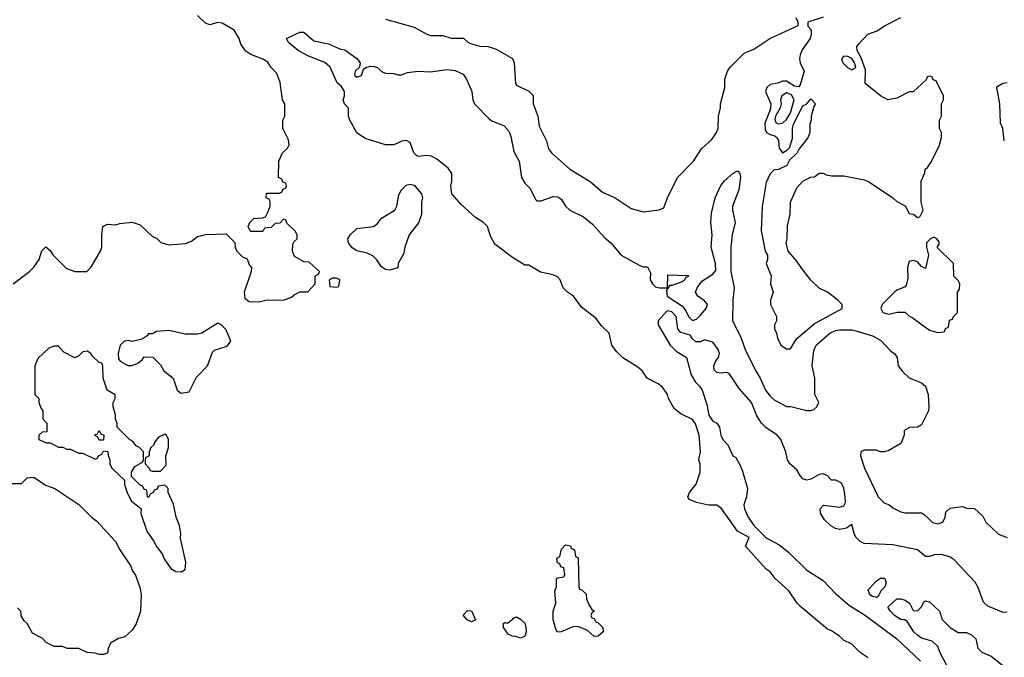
# Model space of a CAD drawing. Header units: inches. Extents: x 1793389 to 1900389, y 320802 to 470796.
# Tile 496 of 656: x 1859841 to 1864655, y 384805 to 387921. Entities that reach past the tile are written whole.
import ezdxf

# ---------------------------------------------------------------- set-up
doc = ezdxf.new("R2010")
doc.units = ezdxf.units.IN
doc.header["$MEASUREMENT"] = 0
doc.layers.add('B8358', color=7, linetype='Continuous')
doc.layers.add('B8368', color=7, linetype='Continuous')

msp = doc.modelspace()

# ---------------------------------------------------------------- linework, layer by layer
at = {"layer": 'B8358', "color": 2}
for points, elevation in [([(1859809.3, 386630.7), (1859889.1, 386690.9), (1859910, 386712), (1859935.3, 386750), (1859948.4, 386791.6), (1859968.4, 386811.6), (1859990, 386794), (1860000, 386777.6)], 238), ([(1860000, 386322.4), (1859983.6, 386316.4), (1859930, 386266), (1859914, 386230), (1859914, 386090), (1859934, 386070), (1859934, 386050), (1859943.6, 386023.6), (1859954, 386010), (1859954, 385970), (1859974, 385950), (1859972.7, 385907.3), (1859950, 385906), (1859934, 385890), (1859934, 385870), (1859970, 385854), (1859990, 385854), (1860000, 385848.5)], 238), ([(1859790, 385654), (1859850, 385654), (1859878, 385682), (1859910, 385684.7), (1859966.4, 385646.4), (1860000, 385634.3)], 234), ([(1860000, 384863), (1859970, 384878), (1859950, 384898), (1859903.1, 384923.1), (1859878, 384970), (1859863.1, 384983.1), (1859847.3, 385007.3), (1859846, 385030), (1859830, 385046)], 234)]:
    msp.add_lwpolyline(points, dxfattribs=dict(at, elevation=elevation))
at = {"layer": 'B8368', "color": 2}
for points, elevation in [([(1860000, 386777.6), (1860004.7, 386770), (1860070, 386706), (1860110, 386691), (1860168.9, 386691.1), (1860188.7, 386710), (1860235.3, 386790), (1860242, 386810), (1860242, 386870), (1860248, 386910), (1860270, 386922), (1860310, 386918), (1860330, 386924.7), (1860390, 386931.3), (1860430, 386918), (1860490, 386862), (1860510, 386854), (1860531.6, 386831.6), (1860570, 386821), (1860652.3, 386827.7), (1860681.2, 386838.8), (1860710, 386862), (1860748.9, 386871.1), (1860850, 386874), (1860892.7, 386832.7), (1860894, 386810), (1860902, 386790), (1860930, 386762), (1860952.7, 386752.7), (1860963.6, 386723.6), (1860974, 386710), (1860972, 386690), (1860938, 386590), (1860941, 386561), (1860963.6, 386543.6), (1861010, 386542), (1861051.6, 386551.6), (1861130, 386551.3), (1861170, 386564.7), (1861182.7, 386577.3), (1861210, 386591), (1861250, 386592), (1861286, 386630), (1861286, 386670), (1861302, 386678), (1861306, 386690), (1861256.4, 386736.4), (1861230, 386738), (1861184, 386764), (1861175.3, 386790), (1861176.4, 386823.6), (1861183.1, 386836.9), (1861198, 386850), (1861198, 386870), (1861188.4, 386888.4), (1861147.3, 386927.3), (1861142, 386942), (1861130, 386946), (1861112.7, 386927.3), (1861090, 386926), (1861070, 386906), (1861038, 386902), (1861030, 386886), (1860970, 386886), (1860958, 386910), (1860966, 386930), (1860986, 386950), (1861027.3, 386952.7), (1861042, 386958), (1861056.4, 386983.6), (1861066, 387010), (1861066, 387030), (1861062, 387042), (1861046, 387050), (1861047.3, 387072.7), (1861110, 387074), (1861122, 387078), (1861127.3, 387092.7), (1861142, 387098), (1861146, 387110), (1861142, 387122), (1861127.3, 387127.3), (1861122, 387142), (1861106, 387150), (1861108, 387230), (1861126, 387270), (1861150, 387294), (1861158, 387310), (1861154.6, 387334.6), (1861128, 387390), (1861128, 387430), (1861138, 387450), (1861138, 387510), (1861126, 387530), (1861114.6, 387614.6), (1861098, 387658), (1861069.4, 387689.4), (1861054.2, 387714.2), (1861030, 387729.2), (1860971.5, 387751.5), (1860947.3, 387767.3), (1860922, 387802), (1860913.3, 387830), (1860889.5, 387870), (1860830, 387903.6), (1860810, 387907.3), (1860770, 387897), (1860750, 387904.5), (1860710, 387942)], 238), ([(1861630, 387924.7), (1861770, 387884.7), (1861830.9, 387850.9), (1861850, 387844.7), (1861910, 387844.7), (1861950, 387831.3), (1862011.1, 387831.1), (1862031.6, 387811.6), (1862045.4, 387805.4), (1862090, 387791.3), (1862130.9, 387790.9), (1862170, 387778), (1862250, 387731.3), (1862258, 387710), (1862264.7, 387610), (1862270, 387602), (1862330, 387572), (1862350.9, 387550.9), (1862351, 387510), (1862374.8, 387450), (1862381.4, 387401.4), (1862417.3, 387330), (1862426.8, 387290), (1862441, 387270), (1862530, 387191.3), (1862630, 387131), (1862690, 387078.8), (1862752, 387050), (1862830, 386998), (1862890, 386982), (1862968.4, 386991.6), (1862990, 387002), (1863008, 387050), (1863058, 387150), (1863135.3, 387230), (1863175.3, 387290), (1863224.7, 387335.3), (1863248.7, 387370), (1863255.3, 387390), (1863258, 387450), (1863268, 387490), (1863268, 387510), (1863288.7, 387590), (1863288.7, 387630), (1863302, 387670), (1863315.3, 387690), (1863382.7, 387757.3), (1863430, 387778), (1863508, 387830), (1863647.3, 387892.7), (1863648, 387910), (1863638, 387930)], 238), ([(1863770, 387934), (1863694, 387910), (1863694, 387890), (1863711.1, 387871.1), (1863711, 387850), (1863706, 387830), (1863666.2, 387773.8), (1863657.1, 387750), (1863653, 387730), (1863656.3, 387710), (1863676, 387670), (1863657.1, 387602.9), (1863650, 387594), (1863630, 387596.2), (1863590, 387620.7), (1863570, 387620.7), (1863548.5, 387611.5), (1863510, 387604.5), (1863493.4, 387590), (1863488.2, 387570), (1863514.3, 387510), (1863510, 387481.2), (1863484.8, 387415.2), (1863485.5, 387385.5), (1863492.4, 387370), (1863510, 387359.6), (1863533.6, 387353.6), (1863543.9, 387343.9), (1863550.5, 387330), (1863554, 387294), (1863570, 387271.3), (1863595.3, 387284.7), (1863604.7, 387295.3), (1863619.5, 387340.5), (1863619.5, 387390), (1863624.2, 387410), (1863670, 387501), (1863689.1, 387510.9), (1863710, 387534), (1863731.3, 387510), (1863723.6, 387496.4), (1863711.3, 387450), (1863711.3, 387430), (1863704.7, 387410), (1863704.7, 387370), (1863695.3, 387344.7), (1863652, 387290), (1863642, 387270), (1863604.7, 387235.3), (1863591.1, 387208.9), (1863551.1, 387188.9), (1863530, 387188), (1863510, 387168), (1863490, 387126), (1863471.1, 387008.9), (1863466, 386890), (1863486, 386790), (1863498, 386770), (1863498, 386750), (1863491.3, 386730), (1863516, 386670), (1863511.3, 386630), (1863524.7, 386590), (1863511.3, 386550), (1863511.3, 386530), (1863542, 386470), (1863542, 386450), (1863532, 386430), (1863532, 386410), (1863542, 386390), (1863545.4, 386365.4), (1863562, 386330), (1863590, 386312), (1863610, 386312), (1863639, 386361), (1863725.1, 386434.9), (1863862, 386510), (1863862, 386530), (1863842, 386550), (1863790, 386589.2), (1863749.5, 386609.5), (1863710, 386649), (1863664.8, 386704.8), (1863641.5, 386741.5), (1863599, 386790), (1863589, 386830), (1863594, 386850), (1863594.6, 386914.6), (1863608.9, 386971.1), (1863609.2, 387030), (1863640.2, 387099.8), (1863670, 387132), (1863710, 387152), (1863727.3, 387152.7), (1863750, 387172), (1863770, 387171.3), (1863783.6, 387163.6), (1863810, 387158), (1863870, 387158.8), (1863970, 387138), (1863990.9, 387130.9), (1864110.9, 387050.9), (1864130, 387032), (1864170, 387012), (1864190, 386974), (1864211.6, 386971.6), (1864230, 386954), (1864242, 386958), (1864258, 386990), (1864248, 387030), (1864248.4, 387131.6), (1864267.3, 387172.7), (1864268, 387190), (1864280.4, 387199.6), (1864296.4, 387223.6), (1864336.4, 387303.6), (1864347.3, 387347.3), (1864348, 387370), (1864338, 387390), (1864338, 387430), (1864348, 387450), (1864348, 387510), (1864358, 387530), (1864358, 387550), (1864322, 387622), (1864307.3, 387627.3), (1864302, 387642), (1864290, 387646), (1864278, 387642), (1864272.7, 387627.3), (1864210, 387568), (1864190, 387568), (1864130, 387538), (1864086, 387530), (1864050, 387548.7), (1863975.3, 387610), (1863976.1, 387676.1), (1863955.4, 387735.4), (1863936, 387770), (1863934, 387790), (1863940.2, 387799.8), (1863988, 387850), (1864032.9, 387867.1), (1864070, 387891), (1864150, 387931.3)], 238), ([(1863990, 384802), (1863950, 384828.7), (1863910, 384868.7), (1863869.4, 384889.4), (1863850, 384908.7), (1863810, 384934), (1863790, 384942), (1863662, 385050), (1863642, 385070), (1863602, 385130), (1863535.3, 385190), (1863510, 385222), (1863490, 385235.3), (1863390, 385348.7), (1863408, 385390), (1863350, 385422), (1863272.9, 385532.9), (1863250, 385548.7), (1863209.1, 385549.1), (1863150, 385562), (1863116.4, 385576.4), (1863108, 385590), (1863115.3, 385610), (1863148.9, 385651.1), (1863168.7, 385710), (1863168.4, 385748.4), (1863162, 385770), (1863169, 385810), (1863163, 385890), (1863145.4, 385945.4), (1863130, 385966.6), (1863074.2, 385994.2), (1863041.5, 386021.5), (1863014, 386070), (1863008.7, 386090), (1862984.7, 386124.7), (1862962, 386142), (1862909.4, 386169.4), (1862884.7, 386204.7), (1862863.2, 386223.2), (1862790, 386269), (1862758.9, 386298.9), (1862736, 386330), (1862722.7, 386390), (1862685.1, 386425.1), (1862660.2, 386460.2), (1862590, 386515.3), (1862549.5, 386569.5), (1862519, 386590), (1862499, 386610), (1862484, 386650), (1862470, 386664), (1862450, 386675.1), (1862387, 386687), (1862330, 386722), (1862310, 386722), (1862250, 386759), (1862164.1, 386824.1), (1862143.2, 386863.2), (1862128.7, 386910), (1862110, 386928.7), (1862070, 386955.3), (1861998.9, 387018.9), (1861953.2, 387070), (1861949, 387110), (1861954, 387130), (1861954, 387170), (1861936, 387196), (1861880.1, 387240.1), (1861854.5, 387254.5), (1861830, 387258.4), (1861790, 387252.3), (1861779.1, 387259.1), (1861767.6, 387270), (1861750, 387321.2), (1861731.6, 387331.6), (1861710, 387327.6), (1861670, 387309.3), (1861630, 387309.2), (1861530, 387341.2), (1861490, 387369.2), (1861455.3, 387430), (1861449.2, 387450), (1861448.7, 387488.7), (1861428.7, 387510), (1861422, 387530), (1861429, 387550), (1861429.2, 387570), (1861414.2, 387594.2), (1861392.9, 387612.9), (1861359, 387690), (1861332.1, 387712.1), (1861250, 387744), (1861202, 387770), (1861155.3, 387810), (1861146, 387830), (1861210, 387861), (1861230, 387861), (1861278.8, 387818.8), (1861350, 387802.8), (1861410, 387778), (1861430, 387774), (1861490, 387731), (1861506, 387710), (1861502, 387690), (1861481, 387670), (1861478, 387650), (1861490, 387641), (1861511.5, 387648.5), (1861521.2, 387678.8), (1861532.5, 387687.5), (1861553.7, 387693.7), (1861573.4, 387693.4), (1861590, 387687.3), (1861610, 387667.7), (1861630, 387660.5), (1861670, 387658.8), (1861690, 387651.3), (1861708.4, 387651.6), (1861736.4, 387663.6), (1861789.4, 387670.6), (1861850, 387666.8), (1861930, 387678), (1861970, 387673), (1862010, 387655.5), (1862025.5, 387630), (1862050.8, 387570), (1862056, 387530), (1862064.7, 387510), (1862137.1, 387437.1), (1862150, 387427.3), (1862210, 387402), (1862234.3, 387374.3), (1862243.1, 387350), (1862256.4, 387276.4), (1862282.8, 387230), (1862294.8, 387150), (1862310, 387122.8), (1862337.1, 387097.1), (1862363, 387043), (1862370, 387036), (1862390, 387036.3), (1862450, 387058), (1862470, 387056.4), (1862480.7, 387050), (1862490, 387042), (1862509.3, 387009.3), (1862530, 386990.3), (1862597.8, 386957.8), (1862642.3, 386922.3), (1862698, 386858), (1862730.8, 386830), (1862781, 386770), (1862870, 386722), (1862890, 386714), (1862910, 386714), (1862924.7, 386684.7), (1862923.1, 386650), (1862934.4, 386630), (1862950, 386615.8), (1862970, 386610.4), (1863008.4, 386611.6), (1863010, 386674), (1863111.1, 386671.1), (1863110, 386666), (1863098, 386662), (1863090, 386646), (1863079.6, 386640.4), (1863030, 386622), (1863018, 386622), (1863002.8, 386597.2), (1863006.7, 386570), (1863081.2, 386521.2), (1863098.6, 386498.6), (1863110.4, 386470), (1863130, 386450.4), (1863150, 386457.4), (1863170, 386477.4), (1863197.3, 386510), (1863204.7, 386530), (1863190, 386547.6), (1863156, 386570), (1863145.2, 386590), (1863152.7, 386610), (1863176, 386644), (1863230, 386678), (1863244, 386696), (1863242.7, 386730), (1863222, 386810), (1863226.6, 386870), (1863219.6, 386930), (1863223.9, 386976.1), (1863242, 387050), (1863269.7, 387110.3), (1863286.5, 387133.5), (1863330, 387171), (1863350, 387182), (1863362, 387170), (1863364.7, 387150), (1863357.3, 387090), (1863326.8, 387010), (1863326.8, 386990), (1863339.1, 386930), (1863324.9, 386870), (1863318, 386810), (1863318.8, 386690), (1863334.8, 386610), (1863327.3, 386550), (1863326.8, 386450), (1863367.7, 386370), (1863388, 386310), (1863436.3, 386210), (1863460.7, 386170), (1863487.3, 386110), (1863510, 386081), (1863530, 386062.8), (1863590, 386031), (1863610.7, 386030.7), (1863690, 386011), (1863710, 386011.3), (1863723.1, 386016.9), (1863738, 386030), (1863748, 386050), (1863729, 386090), (1863728.7, 386170), (1863715.3, 386230), (1863724, 386304), (1863735.3, 386330), (1863802, 386390), (1863830, 386402.8), (1863850, 386406), (1863910, 386406), (1863930, 386401), (1864010, 386376), (1864050, 386354.8), (1864100.5, 386300.5), (1864118, 386290), (1864131.3, 386270), (1864136, 386230), (1864159.8, 386199.8), (1864190.7, 386170.7), (1864250, 386146), (1864270.5, 386130.5), (1864282.8, 386090), (1864286, 386030), (1864284.7, 386010), (1864250, 385942), (1864230, 385929), (1864191.6, 385928.4), (1864166, 385914), (1864166, 385890), (1864150, 385849.2), (1864090, 385815.3), (1864070, 385808.7), (1864048.9, 385808.9), (1864030, 385818), (1863970, 385818), (1863954, 385810), (1863952, 385790), (1863971, 385730), (1864038, 385590), (1864070, 385558), (1864090, 385551.3), (1864110, 385536), (1864150, 385516), (1864170, 385511), (1864250, 385511), (1864270, 385498), (1864303.4, 385463.4), (1864330, 385458), (1864354.2, 385465.8), (1864366.6, 385490), (1864370, 385514), (1864390, 385534), (1864450, 385542), (1864470, 385534), (1864510, 385532), (1864550, 385494), (1864565.4, 385465.4), (1864626.4, 385406.4), (1864670, 385391.3)], 234), ([(1864655.3, 387330), (1864648, 387390), (1864636.4, 387416.4), (1864634, 387510), (1864618, 387590), (1864623.1, 387596.9), (1864648.4, 387611.6), (1864670, 387614)], 234), ([(1864670, 385024.9), (1864650, 385024.4), (1864574.4, 385054.4), (1864554.1, 385074.1), (1864526.9, 385146.9), (1864512.7, 385172.7), (1864410, 385281), (1864390, 385294.8), (1864350, 385306.8), (1864313.6, 385306.4), (1864290, 385298), (1864270, 385298), (1864230, 385331), (1864110, 385354.8), (1863970, 385361), (1863950, 385371.3), (1863930, 385392), (1863921, 385410), (1863910, 385454), (1863883.2, 385436.8), (1863850, 385430.3), (1863830, 385434), (1863807.7, 385447.8), (1863776.2, 385476.2), (1863757.1, 385510), (1863754.8, 385530), (1863770.7, 385549.3), (1863850, 385539), (1863870, 385546), (1863878, 385562), (1863877.3, 385590), (1863870, 385634), (1863858, 385658), (1863830.9, 385670.9), (1863810, 385671.3), (1863790, 385691.3), (1863770, 385702), (1863750, 385698), (1863710, 385676), (1863690, 385671.3), (1863670, 385678), (1863658, 385690), (1863640.7, 385720.7), (1863606.8, 385750), (1863594.8, 385770), (1863587.3, 385810), (1863562, 385870), (1863544, 385890), (1863488.7, 385928.7), (1863468.7, 385948.7), (1863445.1, 385985.1), (1863419.1, 386050), (1863358.5, 386118.5), (1863310, 386191.3), (1863296.3, 386196.3), (1863270, 386193), (1863250, 386196.3), (1863236.3, 386210), (1863235.5, 386230), (1863245.3, 386254.7), (1863257.3, 386270), (1863262.8, 386290), (1863256, 386310), (1863230, 386344.7), (1863190, 386356), (1863170, 386346.8), (1863147.5, 386347.5), (1863130, 386362), (1863119.8, 386379.8), (1863073.2, 386393.2), (1863058.8, 386410), (1863050.4, 386470), (1863030, 386494), (1863010, 386498.8), (1863004.1, 386495.9), (1862962, 386450), (1862962, 386430), (1863021.2, 386330), (1863050, 386301.2), (1863102, 386270), (1863124.8, 386184.8), (1863145.2, 386150), (1863165.2, 386130), (1863177.2, 386110), (1863200.2, 386040.2), (1863210, 385988.7), (1863230, 385959), (1863249.2, 385949.2), (1863262, 385930), (1863269.3, 385890), (1863279, 385870), (1863304, 385844), (1863328, 385790), (1863342, 385782), (1863363.2, 385743.2), (1863375.5, 385715.5), (1863399.3, 385630), (1863395.1, 385590), (1863380.9, 385550), (1863384.5, 385530), (1863403, 385490), (1863429.7, 385450), (1863490, 385389.6), (1863554.7, 385354.7), (1863599.5, 385319.5), (1863690, 385231.3), (1863770, 385179.6), (1863830, 385117), (1863898.6, 385058.6), (1863977.2, 385010), (1864130, 384894.5), (1864245.3, 384785.3)], 230), ([(1860000, 385848.5), (1860030, 385832), (1860051.6, 385831.6), (1860070, 385822), (1860090, 385822), (1860130, 385802), (1860150, 385802), (1860210, 385774), (1860222, 385778), (1860226, 385790), (1860242, 385798), (1860250, 385814), (1860271.3, 385811.3), (1860272.7, 385792.7), (1860282, 385770), (1860282, 385750), (1860292, 385730), (1860354, 385670), (1860354, 385650), (1860366, 385610), (1860386, 385570), (1860434, 385530), (1860432.7, 385507.3), (1860462, 385422), (1860498, 385370), (1860507.5, 385347.5), (1860538, 385310), (1860546.4, 385286.4), (1860579.6, 385239.6), (1860603.6, 385223.6), (1860630, 385222), (1860650, 385234), (1860653.2, 385270), (1860626.3, 385386.3), (1860629, 385410), (1860622.7, 385450), (1860605.2, 385490), (1860593.2, 385553.2), (1860566, 385610), (1860566, 385630), (1860550, 385646), (1860518, 385642), (1860512.7, 385627.3), (1860498, 385622), (1860494, 385610), (1860478, 385602), (1860470, 385586), (1860466, 385590), (1860462, 385622), (1860450, 385626), (1860442, 385642), (1860430, 385646), (1860388, 385688), (1860388, 385710), (1860403.1, 385736.9), (1860442, 385758), (1860446, 385770), (1860446, 385810), (1860426, 385830), (1860410, 385838), (1860397.2, 385857.2), (1860378, 385870), (1860318, 385930), (1860318, 385950), (1860308.9, 385968.9), (1860308.7, 385990), (1860298, 386030), (1860298, 386050), (1860308, 386070), (1860307.3, 386087.3), (1860268, 386110), (1860248.7, 386170), (1860247.3, 386227.3), (1860242, 386242), (1860230, 386246), (1860196.4, 386276.4), (1860188, 386290), (1860170, 386302), (1860150, 386298), (1860130, 386278), (1860110, 386268), (1860056.4, 386296.4), (1860030, 386326), (1860010, 386326), (1860000, 386322.4)], 238), ([(1860000, 385634.3), (1860012, 385630), (1860130, 385551.3), (1860191.3, 385490), (1860218, 385470), (1860310, 385371.3), (1860330.7, 385330.7), (1860384.7, 385250), (1860391, 385230), (1860406.4, 385206.4), (1860430, 385142), (1860434.8, 385110), (1860430.7, 385030), (1860410.7, 384969.3), (1860390, 384938), (1860355.3, 384904.7), (1860323.6, 384896.4), (1860285.4, 384874.6), (1860272.7, 384847.3), (1860270, 384826), (1860250, 384818), (1860230, 384818), (1860210, 384826), (1860170, 384828), (1860130, 384848), (1860072.7, 384847.3), (1860050, 384858), (1860010, 384858), (1860000, 384863)], 234), ([(1864392, 384730), (1864339.3, 384830), (1864330, 384858), (1864303.1, 384883.1), (1864250, 384899), (1864230, 384913.2), (1864213.2, 384930), (1864180.4, 384980.4), (1864168.7, 384988.7), (1864150, 384989), (1864118, 385010), (1864098, 385030), (1864086, 385050), (1864130, 385091.3), (1864150, 385091.3), (1864170, 385084.7), (1864192, 385070), (1864210, 385034), (1864230, 385032), (1864248, 385050), (1864262.7, 385077.3), (1864270, 385081), (1864290, 385076), (1864338, 385030), (1864352, 384990), (1864391.3, 384950), (1864430, 384926.8), (1864470, 384926), (1864495.3, 384915.3), (1864515.3, 384895.3), (1864526, 384850), (1864544.7, 384830), (1864590.5, 384810.5), (1864646.4, 384766.4)], 226)]:
    msp.add_lwpolyline(points, dxfattribs=dict(at, elevation=elevation))
for points, elevation in [([(1863870, 387743.6), (1863859.5, 387730), (1863866.3, 387710), (1863888, 387688), (1863910, 387676), (1863929.6, 387690), (1863923.1, 387710), (1863910, 387730.9), (1863890, 387741)], 242), ([(1863590, 387564.4), (1863567.4, 387550), (1863561.5, 387530), (1863563.6, 387510), (1863559.5, 387490), (1863536.5, 387450), (1863533.7, 387433.7), (1863538.4, 387418.4), (1863550, 387412), (1863570, 387415.3), (1863590, 387433.1), (1863610, 387466.4), (1863627.1, 387530), (1863614.9, 387554.9)], 242), ([(1861650, 386697.2), (1861630, 386701.2), (1861610, 386714), (1861587.5, 386747.5), (1861567.5, 386767.5), (1861540.1, 386780.1), (1861490, 386792), (1861465.8, 386805.8), (1861449.2, 386830), (1861445.2, 386850), (1861457.2, 386870), (1861490, 386900.7), (1861570, 386911.3), (1861590, 386926), (1861610, 386951.3), (1861675.3, 386990), (1861685.2, 387010), (1861695.3, 387064.7), (1861708, 387090), (1861730, 387112), (1861750, 387118), (1861770, 387112), (1861804.7, 387070), (1861811, 387050), (1861806, 387030), (1861804.7, 386970), (1861790.9, 386929.1), (1861744.7, 386870), (1861724.7, 386810), (1861719.6, 386780.4), (1861692, 386730), (1861690, 386708.7)], 234), ([(1864310, 386858), (1864294, 386850), (1864274, 386830), (1864274, 386810), (1864284.7, 386770), (1864270, 386706), (1864250, 386715.3), (1864230, 386737.2), (1864210, 386745.2), (1864190, 386739), (1864181.6, 386710), (1864184, 386656), (1864176, 386624), (1864166.4, 386613.6), (1864130, 386599.3), (1864118.8, 386590), (1864058, 386530), (1864051.3, 386510), (1864062, 386490), (1864090, 386482.8), (1864131.6, 386491.6), (1864170, 386492), (1864190, 386472), (1864205.4, 386465.4), (1864290, 386404.7), (1864330, 386392), (1864350, 386394), (1864362, 386398), (1864368, 386412), (1864382, 386418), (1864387.3, 386452.7), (1864402, 386458), (1864406, 386470), (1864426, 386490), (1864426, 386590), (1864436.4, 386603.6), (1864438, 386630), (1864430, 386646), (1864408.4, 386668.4), (1864406, 386730), (1864327.3, 386807.3), (1864336.4, 386823.6), (1864336.4, 386836.4), (1864326, 386850)], 238), ([(1861390, 386658), (1861370, 386658), (1861354, 386650), (1861358, 386618), (1861390, 386614), (1861402, 386618), (1861406, 386650)], 238), ([(1860810, 386438), (1860730.7, 386389.3), (1860710, 386384), (1860650, 386384), (1860570, 386402), (1860510, 386398), (1860490, 386386), (1860470, 386386), (1860463.6, 386376.4), (1860439.6, 386360.4), (1860390, 386348.7), (1860374, 386354), (1860354, 386350), (1860332, 386330), (1860322, 386290), (1860323.6, 386263.6), (1860331.6, 386251.6), (1860370, 386232), (1860390, 386231.3), (1860418, 386242), (1860440.4, 386259.6), (1860450, 386274), (1860491.6, 386271.6), (1860530, 386234), (1860545.4, 386205.4), (1860591.3, 386170), (1860611.3, 386110), (1860630, 386096), (1860670, 386102), (1860706, 386174), (1860759, 386230), (1860783.2, 386296.8), (1860793.6, 386306.4), (1860854.8, 386325.2), (1860874, 386350), (1860850, 386406), (1860826, 386430)], 238), ([(1860230, 385866), (1860222, 385882), (1860208.4, 385888.4), (1860210, 385894), (1860222, 385898), (1860230, 385914), (1860238, 385898), (1860252, 385890), (1860250, 385866)], 238), ([(1860550, 385895.3), (1860519.6, 385880.4), (1860502, 385858), (1860496, 385844), (1860482, 385830), (1860474, 385810), (1860474, 385790), (1860458, 385782), (1860454, 385770), (1860454, 385750), (1860474, 385730), (1860478, 385718), (1860490, 385714), (1860530, 385714), (1860556.4, 385743.6), (1860555.3, 385790), (1860568.7, 385830), (1860568, 385870), (1860558, 385890)], 238), ([(1862650, 384906), (1862616.4, 384936.4), (1862574.6, 384954.6), (1862550, 384955.3), (1862488.7, 384928.7), (1862470, 384928), (1862463.1, 384943.1), (1862449.2, 384990), (1862449.2, 385030), (1862462, 385070), (1862458, 385130), (1862466, 385150), (1862466, 385190), (1862470, 385194), (1862502, 385198), (1862506, 385210), (1862502, 385242), (1862487.3, 385247.3), (1862482, 385262), (1862470, 385266), (1862468, 385290), (1862482, 385298), (1862490, 385334), (1862510, 385354), (1862534, 385350), (1862538, 385338), (1862554, 385330), (1862558, 385298), (1862571.6, 385291.6), (1862574, 385150), (1862578, 385138), (1862590, 385134), (1862610, 385114), (1862612, 385090), (1862623.6, 385063.6), (1862638, 385038), (1862652, 385030), (1862638, 385022), (1862634, 385010), (1862638, 384998), (1862650, 384994), (1862658, 384978), (1862670, 384974), (1862692, 384950), (1862694, 384930), (1862670, 384908)], 234), ([(1864030, 385098), (1864010, 385102), (1863998, 385110), (1863990, 385134), (1864030, 385178), (1864050, 385191), (1864070, 385191), (1864078, 385170), (1864071, 385150), (1864052, 385130), (1864038, 385102)], 226), ([(1862050, 384978), (1862028.9, 384988.9), (1862008.7, 385011.3), (1862030, 385034), (1862050, 385032), (1862070, 384988)], 234), ([(1862290, 384898), (1862267.3, 384907.3), (1862250, 384908), (1862230, 384918), (1862206, 384950), (1862206, 384970), (1862210, 384974), (1862230, 384974), (1862260.4, 384999.6), (1862270, 385002), (1862290, 384992), (1862310, 384972), (1862316, 384950), (1862318, 384930), (1862310, 384908)], 234)]:
    msp.add_lwpolyline(points, close=True, dxfattribs=dict(at, elevation=elevation))

doc.saveas('drawing.dxf')
